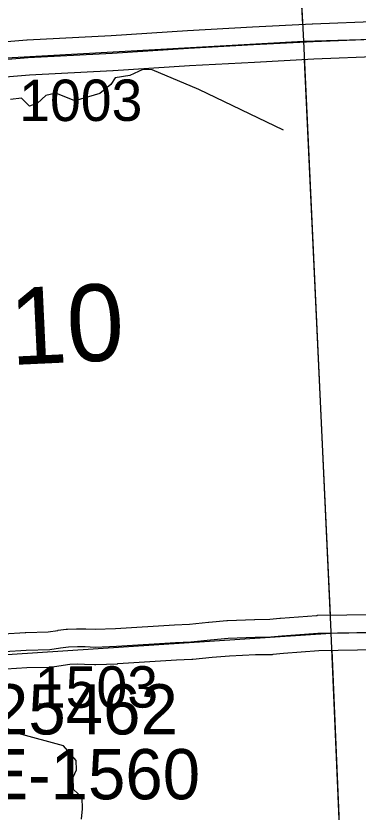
# Model space of a CAD drawing. Extents: x 128.7 to 185.5, y -21.4 to 12.6.
# Drawn here: x 161.298 to 161.876, y 2.966 to 4.313 of the extents above; entities that cross this region are included whole.
import ezdxf

# ---------------------------------------------------------------- set-up
doc = ezdxf.new("R2010")
doc.units = 0
for name, color, linetype in [('tdCoHydroRiver', 7, 'Continuous'), ('tdCoSecRdNmbr', 7, 'Continuous'), ('tdCoSecRteBand', 7, 'Continuous'), ('tdCoSecRteCL', 7, 'Continuous'), ('tdCoSectLine', 7, 'Continuous'), ('tdCoSectLinePart', 7, 'Continuous'), ('tdCoSectNmbr', 7, 'Continuous'), ('tdCoStrucSecCoName', 7, 'Continuous'), ('tdCoStrucSecFHWANum', 7, 'Continuous'), ('tdCoSurfGravel', 7, 'Continuous')]:
    doc.layers.add(name, color=color, linetype=linetype)

msp = doc.modelspace()

# ---------------------------------------------------------------- linework, layer by layer
at = {"layer": 'tdCoHydroRiver'}
for points in [[(161.7497, 4.1196), (161.6066, 4.1885), (161.528, 4.2219), (161.5122, 4.2228), (161.4904, 4.2126), (161.4653, 4.2085), (161.4578, 4.1971), (161.4395, 4.1822), (161.3973, 4.1696), (161.3652, 4.1826), (161.348, 4.1788), (161.3343, 4.1657), (161.3203, 4.1604), (161.3071, 4.1742), (161.2883, 4.1719)], [(161.4085, 2.9539), (161.4103, 2.9717), (161.4096, 2.9906), (161.3949, 3.0043), (161.3941, 3.0248), (161.3999, 3.0376), (161.3993, 3.0534), (161.3779, 3.0779), (161.3013, 3.0987), (161.2821, 3.1074)]]:
    msp.add_lwpolyline(points, dxfattribs=at)
at = {"layer": 'tdCoSecRteBand'}
for points in [[(161.2403, 4.2664), (161.3159, 4.2726), (161.3163, 4.2726), (161.3167, 4.2726), (161.4584, 4.2802), (161.5874, 4.2886), (161.5876, 4.2886), (161.5877, 4.2886), (161.6975, 4.2946), (161.6975, 4.2946), (161.6976, 4.2946), (161.7984, 4.2997), (161.7986, 4.2997), (161.7987, 4.2998), (161.9132, 4.3044)], [(161.9154, 4.2445), (161.8013, 4.2398), (161.7007, 4.2346), (161.5911, 4.2287), (161.4621, 4.2204), (161.4619, 4.2203), (161.4617, 4.2203), (161.3204, 4.2127), (161.2448, 4.2066)], [(161.2767, 3.2678), (161.3132, 3.2698), (161.3136, 3.2698), (161.3141, 3.2699), (161.352, 3.2708), (161.3682, 3.2734), (161.3687, 3.2735), (161.3691, 3.2736), (161.3825, 3.2753), (161.3837, 3.2754), (161.3849, 3.2755), (161.4002, 3.2762), (161.4012, 3.2763), (161.4022, 3.2763), (161.4152, 3.276), (161.4156, 3.276), (161.416, 3.276), (161.4318, 3.2753), (161.4662, 3.2765), (161.5654, 3.2829), (161.5657, 3.2829), (161.5659, 3.2829), (161.5913, 3.2841), (161.6233, 3.2872), (161.6235, 3.2872), (161.6236, 3.2873), (161.6539, 3.29), (161.6547, 3.29), (161.6555, 3.2901), (161.7008, 3.2918), (161.7011, 3.2918), (161.7014, 3.2918), (161.7267, 3.2923), (161.7439, 3.2941), (161.7444, 3.2942), (161.7448, 3.2942), (161.8057, 3.2989), (161.8066, 3.2989), (161.8076, 3.299), (161.9063, 3.3004)], [(161.9076, 3.2404), (161.8094, 3.239), (161.7498, 3.2344), (161.7318, 3.2325), (161.7305, 3.2323), (161.7292, 3.2323), (161.7028, 3.2318), (161.6585, 3.2301), (161.6291, 3.2275), (161.5964, 3.2243), (161.5956, 3.2242), (161.5949, 3.2242), (161.569, 3.223), (161.4696, 3.2166), (161.4692, 3.2166), (161.4687, 3.2165), (161.4327, 3.2153), (161.4316, 3.2153), (161.4304, 3.2153), (161.4137, 3.216), (161.402, 3.2163), (161.389, 3.2156), (161.3773, 3.2141), (161.3596, 3.2112), (161.3575, 3.2109), (161.3555, 3.2109), (161.316, 3.2099), (161.281, 3.208)]]:
    msp.add_lwpolyline(points, dxfattribs=at)
at = {"layer": 'tdCoSecRteCL'}
for points in [[(161.0813, 4.2275), (161.0944, 4.2281), (161.2424, 4.2365), (161.3183, 4.2427), (161.4601, 4.2503), (161.5894, 4.2587), (161.6991, 4.2646), (161.8, 4.2698), (161.9144, 4.2745), (162.0515, 4.2784), (162.1173, 4.2799), (162.2022, 4.2836), (162.3351, 4.288), (162.4503, 4.291), (162.6789, 4.2972), (162.7919, 4.3)], [(161.2783, 3.2379), (161.3148, 3.2399), (161.3547, 3.2409), (161.373, 3.2438), (161.3863, 3.2455), (161.4016, 3.2463), (161.4147, 3.246), (161.4317, 3.2453), (161.4677, 3.2465), (161.5673, 3.2529), (161.5935, 3.2542), (161.6263, 3.2574), (161.6566, 3.2601), (161.702, 3.2618), (161.7286, 3.2623), (161.7471, 3.2643), (161.808, 3.269), (161.9071, 3.2704)]]:
    msp.add_lwpolyline(points, dxfattribs=at)
at = {"layer": 'tdCoSectLine'}
for points in [[(161.7303, 5.2856), (161.7836, 4.2703)], [(161.7836, 4.2703), (162.7915, 4.3)], [(160.7882, 4.2145), (161.7836, 4.2703)], [(161.7836, 4.2703), (161.8299, 3.2711), (161.8301, 3.2689)], [(161.8301, 3.2689), (162.8398, 3.2873)], [(160.8379, 3.2032), (161.8301, 3.2689)], [(161.8301, 3.2689), (161.8727, 2.2714)]]:
    msp.add_lwpolyline(points, dxfattribs=at)
at = {"layer": 'tdCoSectLinePart'}
for points in [[(161.7318, 5.2557), (161.7821, 4.2989)], [(161.785, 4.239), (161.8286, 3.2993)], [(161.8314, 3.2393), (161.8717, 2.2931)]]:
    msp.add_lwpolyline(points, dxfattribs=at)
at = {"layer": 'tdCoSurfGravel'}
for points in [[(160.7948, 4.2208), (160.7953, 4.2202), (160.7979, 4.2179), (160.8007, 4.216), (160.8037, 4.2144), (160.807, 4.2132), (160.8103, 4.2124), (160.8138, 4.2121), (160.8653, 4.215), (160.9344, 4.22), (160.9926, 4.2234), (161.0813, 4.2275), (161.0944, 4.2281), (161.2424, 4.2365), (161.3183, 4.2427), (161.4601, 4.2503), (161.5894, 4.2587), (161.6991, 4.2646), (161.8, 4.2698), (161.9144, 4.2745)], [(161.2783, 3.2379), (161.3148, 3.2399), (161.3547, 3.2409), (161.373, 3.2438), (161.3863, 3.2455), (161.4016, 3.2463), (161.4147, 3.246), (161.4317, 3.2453), (161.4677, 3.2465), (161.5673, 3.2529), (161.5935, 3.2542), (161.6263, 3.2574), (161.6566, 3.2601), (161.702, 3.2618), (161.7286, 3.2623), (161.7471, 3.2643), (161.808, 3.269), (161.9071, 3.2704)]]:
    msp.add_lwpolyline(points, dxfattribs=at)

# ---------------------------------------------------------------- texts
at = {"layer": 'tdCoSecRdNmbr'}
for s, p in [('1003', (161.3032, 4.1352)), ('1503', (161.3297, 3.1424))]:
    msp.add_text(s, height=0.07, rotation=0.1219, dxfattribs=at).set_placement(p)
at = {"layer": 'tdCoSectNmbr'}
msp.add_text('10', height=0.13, rotation=2.6742, dxfattribs=at).set_placement((161.2898, 3.7224))
at = {"layer": 'tdCoStrucSecCoName'}
msp.add_text('E-1560', height=0.085, dxfattribs=at).set_placement((161.2425, 2.9876))
at = {"layer": 'tdCoStrucSecFHWANum'}
msp.add_text('125462', height=0.085, dxfattribs=at).set_placement((161.1921, 3.0974))

doc.saveas('drawing.dxf')
